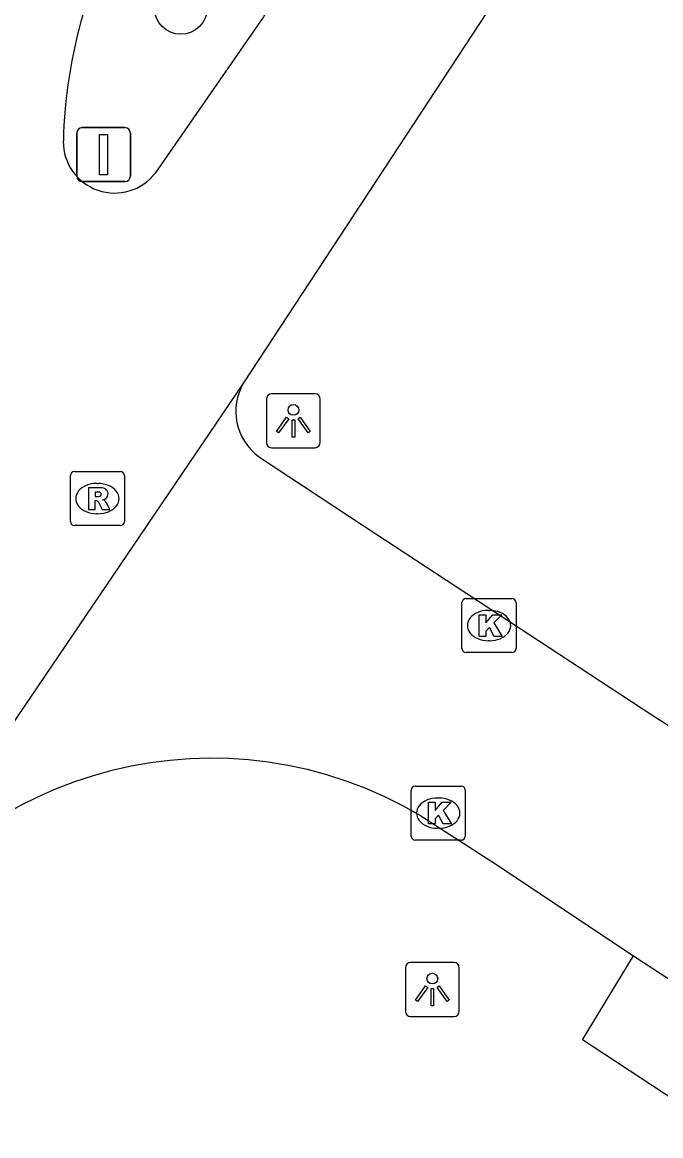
# Model space of a CAD drawing. Extents: x 159280 to 160375, y 384531 to 385872.
# Drawn here: x 160088.12 to 160099.93, y 384943.4 to 384964 of the extents above; entities that cross this region are included whole.
import ezdxf

# ---------------------------------------------------------------- set-up
doc = ezdxf.new("R2010")
doc.units = 0
for name, color, linetype in [('IMGEO_Boom', 7, 'Continuous'), ('IMGEO_Kolk', 7, 'Continuous'), ('IMGEO_Lichtpunt', 7, 'Continuous'), ('IMGEO_Rijbaan_lokaal_open', 7, 'Continuous'), ('IMGEO_Rioolput', 7, 'Continuous'), ('IMGEO_Verkeersbordpaal', 7, 'Continuous'), ('IMGEO_Voetpad_open', 7, 'Continuous')]:
    doc.layers.add(name, color=color, linetype=linetype)

msp = doc.modelspace()

# ---------------------------------------------------------------- linework, layer by layer
at = {"layer": 'IMGEO_Boom'}
msp.add_circle((160091.056, 384964.27), 0.489, dxfattribs=at)
at = {"layer": 'IMGEO_Kolk'}
for p, q in [((160096.257, 384952.412), (160096.257, 384953.264)), ((160096.332, 384953.338), (160097.184, 384953.338)), ((160097.258, 384953.264), (160097.258, 384952.412)), ((160096.745, 384953.118), (160096.77, 384953.118)), ((160096.768, 384952.558), (160096.743, 384952.558)), ((160097.184, 384952.338), (160096.332, 384952.338)), ((160095.317, 384948.941), (160095.317, 384949.793)), ((160095.392, 384949.867), (160096.244, 384949.867)), ((160096.318, 384949.793), (160096.318, 384948.941)), ((160095.805, 384949.647), (160095.83, 384949.647)), ((160095.828, 384949.087), (160095.803, 384949.087)), ((160096.244, 384948.867), (160095.392, 384948.867))]:
    msp.add_line(p, q, dxfattribs=at)
for points in [[(160096.257, 384952.412), (160096.257, 384953.264)], [(160096.332, 384953.338), (160097.184, 384953.338)], [(160097.258, 384953.264), (160097.258, 384952.412)], [(160096.578, 384953.038), (160096.701, 384953.038), (160096.701, 384952.887), (160096.831, 384953.038), (160096.995, 384953.038), (160096.849, 384952.887), (160097.002, 384952.638), (160096.85, 384952.638), (160096.765, 384952.802), (160096.701, 384952.735), (160096.701, 384952.638), (160096.578, 384952.638), (160096.578, 384953.038)], [(160097.184, 384952.338), (160096.332, 384952.338)], [(160095.317, 384948.941), (160095.317, 384949.793)], [(160095.392, 384949.867), (160096.244, 384949.867)], [(160096.318, 384949.793), (160096.318, 384948.941)], [(160095.638, 384949.567), (160095.761, 384949.567), (160095.761, 384949.416), (160095.891, 384949.567), (160096.055, 384949.567), (160095.909, 384949.416), (160096.062, 384949.167), (160095.91, 384949.167), (160095.825, 384949.331), (160095.761, 384949.264), (160095.761, 384949.167), (160095.638, 384949.167), (160095.638, 384949.567)], [(160096.244, 384948.867), (160095.392, 384948.867)]]:
    msp.add_lwpolyline(points, dxfattribs=at)
for centre, start, end in [((160096.334, 384953.262), 91.552, 178.448), ((160096.334, 384953.262), 91.552, 178.448), ((160097.182, 384953.262), 1.552, 88.448), ((160097.182, 384953.262), 1.552, 88.448), ((160096.334, 384952.414), 181.552, 268.448), ((160096.334, 384952.414), 181.552, 268.448), ((160097.182, 384952.414), 271.552, 358.448), ((160097.182, 384952.414), 271.552, 358.448), ((160095.394, 384949.791), 91.552, 178.448), ((160095.394, 384949.791), 91.552, 178.448), ((160096.242, 384949.791), 1.552, 88.448), ((160096.242, 384949.791), 1.552, 88.448), ((160095.394, 384948.943), 181.552, 268.448), ((160095.394, 384948.943), 181.552, 268.448), ((160096.242, 384948.943), 271.552, 358.448), ((160096.242, 384948.943), 271.552, 358.448)]:
    msp.add_arc(centre, 0.0765, start, end, dxfattribs=at)
for centre, major_axis, ratio, start_param, end_param in [((160096.744, 384952.838), (-0.387, 0.002), 0.722429, 4.712389, 7.853982), ((160096.769, 384952.838), (-0.39, 0.002), 0.717154, 1.570796, 4.712389), ((160095.804, 384949.367), (-0.387, 0.002), 0.722429, 4.712389, 7.853982), ((160095.829, 384949.367), (-0.39, 0.002), 0.717154, 1.570796, 4.712389)]:
    msp.add_ellipse(centre, major_axis=major_axis, ratio=ratio, start_param=start_param, end_param=end_param, dxfattribs=at)
at = {"layer": 'IMGEO_Lichtpunt'}
for p, q in [((160093.542, 384957.126), (160092.734, 384957.126)), ((160093.542, 384957.126), (160092.734, 384957.126)), ((160092.64, 384957.031), (160092.64, 384956.224)), ((160092.64, 384957.031), (160092.64, 384956.224)), ((160093.636, 384956.224), (160093.636, 384957.031)), ((160093.636, 384956.224), (160093.636, 384957.031)), ((160092.734, 384956.13), (160093.542, 384956.13)), ((160092.734, 384956.13), (160093.542, 384956.13)), ((160096.112, 384946.601), (160095.304, 384946.601)), ((160096.112, 384946.601), (160095.304, 384946.601)), ((160095.21, 384946.506), (160095.21, 384945.699)), ((160095.21, 384946.506), (160095.21, 384945.699)), ((160096.206, 384945.699), (160096.206, 384946.506)), ((160096.206, 384945.699), (160096.206, 384946.506)), ((160095.304, 384945.605), (160096.112, 384945.605)), ((160095.304, 384945.605), (160096.112, 384945.605))]:
    msp.add_line(p, q, dxfattribs=at)
for points in [[(160093.014, 384956.695), (160093.053, 384956.667), (160092.865, 384956.405), (160092.827, 384956.432), (160093.014, 384956.695)], [(160093.226, 384956.667), (160093.264, 384956.694), (160093.451, 384956.432), (160093.412, 384956.404), (160093.226, 384956.667)], [(160093.116, 384956.647), (160093.163, 384956.647), (160093.163, 384956.325), (160093.116, 384956.325), (160093.116, 384956.647)], [(160095.584, 384946.17), (160095.623, 384946.142), (160095.435, 384945.88), (160095.397, 384945.907), (160095.584, 384946.17)], [(160095.686, 384946.122), (160095.733, 384946.122), (160095.733, 384945.8), (160095.686, 384945.8), (160095.686, 384946.122)], [(160095.796, 384946.142), (160095.834, 384946.169), (160096.021, 384945.907), (160095.982, 384945.879), (160095.796, 384946.142)]]:
    msp.add_lwpolyline(points, dxfattribs=at)
for centre in [(160093.139, 384956.829), (160095.709, 384946.304)]:
    msp.add_circle(centre, 0.0994, dxfattribs=at)
for centre, start, end in [((160092.734, 384957.031), 90, 180), ((160092.734, 384957.031), 90, 180), ((160093.542, 384957.031), 0, 90), ((160093.542, 384957.031), 0, 90), ((160092.734, 384956.224), 180, 270), ((160092.734, 384956.224), 180, 270), ((160093.542, 384956.224), 270, 0), ((160093.542, 384956.224), 270, 360), ((160095.304, 384946.506), 90, 180), ((160095.304, 384946.506), 90, 180), ((160096.112, 384946.506), 0, 90), ((160096.112, 384946.506), 0, 90), ((160095.304, 384945.699), 180, 270), ((160095.304, 384945.699), 180, 270), ((160096.112, 384945.699), 270, 0), ((160096.112, 384945.699), 270, 360)]:
    msp.add_arc(centre, 0.0946, start, end, dxfattribs=at)
at = {"layer": 'IMGEO_Rijbaan_lokaal_open'}
for points in [[(160097.677, 384965.66), (160092.217, 384957.33)], [(160092.837, 384964.595), (160092.585, 384964.107), (160090.583, 384961.212)], [(160092.217, 384957.33), (160085.233, 384947.037), (160085.137, 384946.717)], [(160092.495, 384955.968), (160094.445, 384954.679), (160099.772, 384951.189), (160100.248, 384950.877)], [(160095.499, 384949.314), (160096.831, 384948.459), (160099.431, 384946.728)], [(160099.431, 384946.728), (160119.314, 384933.698)]]:
    msp.add_lwpolyline(points, dxfattribs=at)
for centre, radius, start, end in [((160098.09, 384961.584), 9.21, 148.867, 178.6503), ((160089.831, 384961.791), 0.949, 179.3692, 322.4322), ((160093.114, 384956.804), 1.04, 149.6045, 233.4681), ((160091.623, 384942.809), 7.572, 59.2123, 148.9278)]:
    msp.add_arc(centre, radius, start, end, dxfattribs=at)
at = {"layer": 'IMGEO_Rioolput'}
for p, q in [((160089.087, 384955.688), (160089.939, 384955.688)), ((160089.012, 384954.762), (160089.012, 384955.614)), ((160089.5, 384955.468), (160089.525, 384955.468)), ((160090.013, 384955.614), (160090.013, 384954.762)), ((160089.523, 384954.908), (160089.498, 384954.908)), ((160089.939, 384954.688), (160089.087, 384954.688))]:
    msp.add_line(p, q, dxfattribs=at)
for points in [[(160089.087, 384955.688), (160089.939, 384955.688)], [(160089.012, 384954.762), (160089.012, 384955.614)], [(160090.013, 384955.614), (160090.013, 384954.762)], [(160089.601, 384955.386), (160089.349, 384955.388), (160089.349, 384954.988)], [(160089.527, 384955.307), (160089.473, 384955.307), (160089.473, 384955.226)], [(160089.349, 384954.988), (160089.473, 384954.988), (160089.473, 384955.15), (160089.484, 384955.15)], [(160089.473, 384955.226), (160089.525, 384955.226)], [(160089.531, 384955.121), (160089.602, 384954.988), (160089.742, 384954.988), (160089.677, 384955.114)], [(160089.939, 384954.688), (160089.087, 384954.688)]]:
    msp.add_lwpolyline(points, dxfattribs=at)
for centre, radius, start, end in [((160089.089, 384955.612), 0.0765, 91.552, 178.448), ((160089.089, 384955.612), 0.0765, 91.552, 178.448), ((160089.937, 384955.612), 0.0765, 1.552, 88.448), ((160089.937, 384955.612), 0.0765, 1.552, 88.448), ((160089.533, 384955.211), 0.0964, 77.0061, 93.1865), ((160089.547, 384955.268), 0.0378, 276.6634, 79.6772), ((160089.6, 384955.276), 0.109, 350.3612, 89.416), ((160089.598, 384955.276), 0.112, 277.5842, 350.9817), ((160089.483, 384955.097), 0.0533, 26.0293, 88.6989), ((160089.509, 384955.415), 0.19, 274.7715, 282.9687), ((160089.582, 384955.061), 0.108, 29.5134, 73.7905), ((160089.089, 384954.764), 0.0765, 181.552, 268.448), ((160089.089, 384954.764), 0.0765, 181.552, 268.448), ((160089.937, 384954.764), 0.0765, 271.552, 358.448), ((160089.937, 384954.764), 0.0765, 271.552, 358.448)]:
    msp.add_arc(centre, radius, start, end, dxfattribs=at)
for centre, major_axis, ratio, start_param, end_param in [((160089.499, 384955.188), (-0.387, 0.002), 0.722429, 4.712389, 7.853982), ((160089.524, 384955.188), (-0.39, 0.002), 0.717154, 1.570796, 4.712389)]:
    msp.add_ellipse(centre, major_axis=major_axis, ratio=ratio, start_param=start_param, end_param=end_param, dxfattribs=at)
at = {"layer": 'IMGEO_Verkeersbordpaal'}
for p, q in [((160089.232, 384962.054), (160090.022, 384962.054)), ((160090.022, 384962.054), (160089.232, 384962.054)), ((160089.132, 384961.154), (160089.132, 384961.954)), ((160089.132, 384961.954), (160089.132, 384961.154)), ((160090.122, 384961.954), (160090.122, 384961.154)), ((160090.122, 384961.154), (160090.122, 384961.954)), ((160090.022, 384961.054), (160089.232, 384961.054)), ((160089.232, 384961.054), (160090.022, 384961.054))]:
    msp.add_line(p, q, dxfattribs=at)
msp.add_lwpolyline([(160089.552, 384961.929), (160089.702, 384961.929), (160089.702, 384961.179), (160089.552, 384961.179), (160089.552, 384961.929)], dxfattribs=at)
for centre, start, end in [((160089.232, 384961.954), 90, 180), ((160089.232, 384961.954), 90, 180), ((160090.022, 384961.954), 0, 90), ((160090.022, 384961.954), 360, 90), ((160089.232, 384961.154), 180, 270), ((160089.232, 384961.154), 180, 270), ((160090.022, 384961.154), 270, 0), ((160090.022, 384961.154), 270, 0)]:
    msp.add_arc(centre, 0.1, start, end, dxfattribs=at)
at = {"layer": 'IMGEO_Voetpad_open'}
msp.add_lwpolyline([(160119.314, 384933.698), (160118.287, 384932.152), (160098.489, 384945.173), (160099.431, 384946.728)], dxfattribs=at)

doc.saveas('drawing.dxf')
